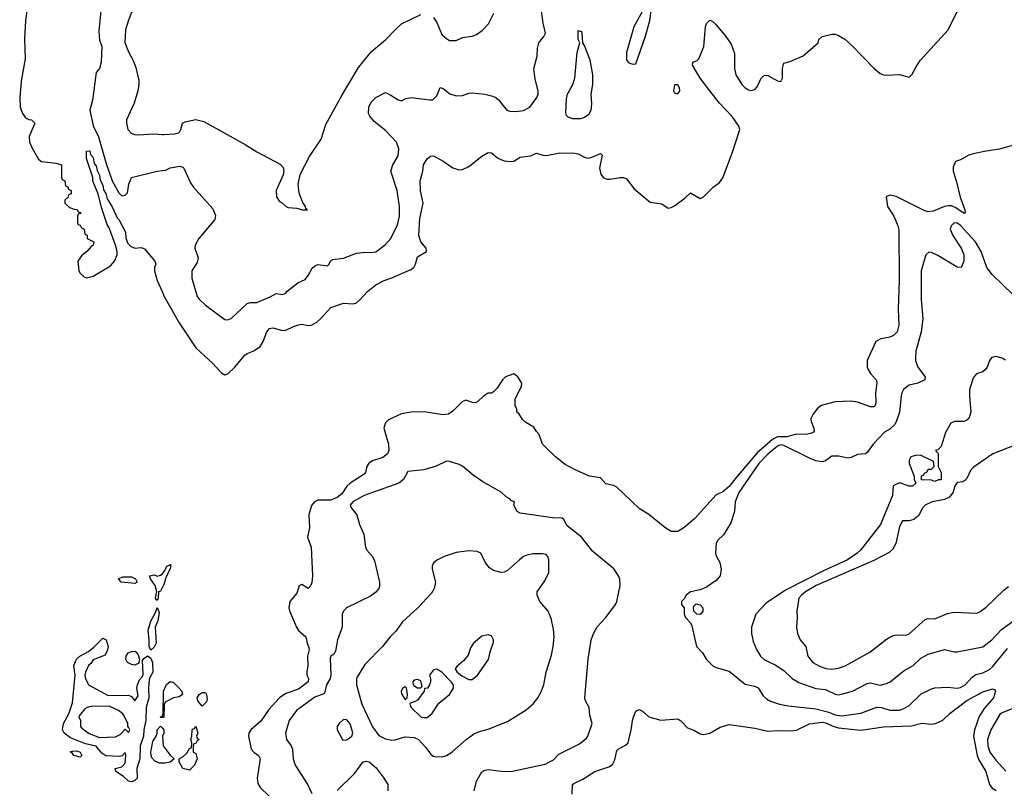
# Model space of a CAD drawing. Header units: inches. Extents: x 1552611 to 1694776, y 811966 to 917215.
# Tile 282 of 549: x 1619113 to 1625243, y 882986 to 887774. Entities that reach past the tile are written whole.
import ezdxf

# ---------------------------------------------------------------- set-up
doc = ezdxf.new("R2010")
doc.units = ezdxf.units.IN
doc.header["$MEASUREMENT"] = 0
doc.layers.add('B6818', color=7, linetype='Continuous')
doc.layers.add('B6828', color=7, linetype='Continuous')

msp = doc.modelspace()

# ---------------------------------------------------------------- linework, layer by layer
at = {"layer": 'B6818', "color": 5}
for points, elevation in [([(1620000, 888154.6), (1619990, 888141.5), (1619915.5, 887984.5), (1619810, 887818.8), (1619790, 887771.1), (1619772.1, 887710), (1619768.2, 887631.8), (1619790, 887572.9), (1619819.4, 887519.4), (1619835.7, 887475.7), (1619854.8, 887394.8), (1619855.7, 887370), (1619849.7, 887330), (1619825.6, 887254.4), (1619779, 887150), (1619778.3, 887130), (1619787.2, 887090), (1619806.7, 887066.7), (1619830, 887058.5), (1619850, 887057.5), (1619950, 887062.1), (1620000, 887059.1)], 860), ([(1619163.6, 887870), (1619150.1, 887769.9), (1619144.3, 887655.7), (1619147.9, 887530), (1619122.3, 887390), (1619113.3, 887290), (1619117.1, 887230), (1619130, 887188.6), (1619150, 887163), (1619170, 887152.6), (1619186.8, 887150), (1619207.7, 887130), (1619172.9, 887047.1), (1619175.2, 887010), (1619190, 886974.4), (1619230, 886906), (1619250, 886891), (1619339.8, 886879.8), (1619374, 886870), (1619374, 886790), (1619378, 886778), (1619394, 886770), (1619398, 886738), (1619412.7, 886732.7), (1619418, 886718), (1619434, 886710), (1619434, 886690), (1619418, 886682), (1619412.7, 886667.3), (1619394, 886650), (1619394, 886630), (1619423.6, 886603.6), (1619452.7, 886592.7), (1619471.6, 886591.6), (1619478, 886578), (1619492.7, 886572.7), (1619492.7, 886567.3), (1619478, 886562), (1619474, 886550), (1619474, 886510), (1619478, 886498), (1619490, 886494), (1619498, 886478), (1619514, 886470), (1619518, 886438), (1619532.7, 886432.7), (1619534, 886410), (1619574, 886390), (1619571.3, 886370), (1619558, 886362), (1619531, 886330), (1619497.1, 886302.9), (1619475.5, 886270), (1619481.2, 886210), (1619490, 886194.9), (1619510, 886175.2), (1619530, 886166.6), (1619570, 886177.1), (1619678.7, 886241.3), (1619703.1, 886270), (1619719.5, 886310), (1619719.3, 886330), (1619709.2, 886370), (1619670, 886478), (1619658, 886498), (1619623.1, 886603.1), (1619602, 886690), (1619568.9, 886768.9), (1619568.7, 886790), (1619528.7, 886910), (1619530, 886954), (1619550, 886958), (1619554.9, 886934.9), (1619570, 886916), (1619578, 886878), (1619590, 886864), (1619595.1, 886835.1), (1619610, 886804.7), (1619614.4, 886774.4), (1619630, 886742.8), (1619635.1, 886715.1), (1619650, 886690.7), (1619657.2, 886657.2), (1619690, 886608), (1619720.6, 886540.6), (1619730, 886530.3), (1619771.1, 886450), (1619774.7, 886414.7), (1619783.9, 886383.9), (1619803.7, 886363.7), (1619830, 886350.6), (1619870, 886354), (1619890, 886346.8), (1619955.5, 886270), (1619960.7, 886250), (1619953.4, 886230), (1619952.7, 886210), (1619970, 886148.8), (1620000, 886080.7)], 820), ([(1619618.5, 887830), (1619605.1, 887705.1), (1619610, 887646), (1619624.4, 887610), (1619620.5, 887510), (1619610.4, 887470), (1619590, 887445.2), (1619566.5, 887273.5), (1619549.4, 887210), (1619570, 887112.7), (1619603.7, 887043.7), (1619650, 886884.2), (1619690, 886769.4), (1619730, 886695.3), (1619750, 886677), (1619770, 886681.6), (1619785.4, 886694.6), (1619793.3, 886750), (1619809.2, 886790.8), (1619969.3, 886830), (1620000, 886833.7)], 840), ([(1620000, 884234.5), (1619990, 884214.5), (1619978, 884210), (1619976.3, 884170), (1619970, 884155.3), (1619959, 884170), (1619967.3, 884210), (1619955.8, 884250), (1619927.6, 884290), (1619922, 884310), (1619950, 884315.5), (1619970, 884307.7), (1619990, 884314.3), (1620000.1, 884319.9)], 780), ([(1620000, 883426), (1619990, 883426), (1619988.7, 883430), (1620000, 883436.8)], 780), ([(1620000, 883142.4), (1619983.2, 883143.2), (1619955.5, 883155.5), (1619936.5, 883176.5), (1619932.7, 883190), (1619929.4, 883210), (1619943.2, 883276.8), (1619962, 883310), (1619968.7, 883330), (1619968.7, 883350), (1619990, 883374), (1620000, 883363.1)], 780)]:
    msp.add_lwpolyline(points, dxfattribs=dict(at, elevation=elevation))
at = {"layer": 'B6818', "color": 5, "elevation": 780}
for points in [[(1619830, 884261.2), (1619746, 884270), (1619728.7, 884290), (1619756.4, 884303.6), (1619810, 884302.8), (1619834.8, 884290), (1619844.7, 884270)], [(1619930, 883846.6), (1619918.7, 883870), (1619920.4, 883910), (1619912.8, 883970), (1619930, 884026.8), (1619959.1, 884080.9), (1619970, 884112), (1619982, 884082), (1619973.2, 884030), (1619956.9, 883990), (1619962.6, 883890), (1619950, 883865.1)], [(1619663.6, 883563.6), (1619790, 883566.8), (1619810, 883558), (1619830, 883531.3), (1619850, 883562), (1619842.9, 883610), (1619847, 883630), (1619858.8, 883661.2), (1619877.7, 883682.3), (1619883, 883697), (1619877, 883783), (1619885.6, 883794.4), (1619910, 883810.8), (1619930, 883797.3), (1619940.7, 883770), (1619942.7, 883710), (1619923.2, 883676.8), (1619919, 883661), (1619915, 883610), (1619917.7, 883550), (1619900.2, 883490), (1619899.1, 883410), (1619885.6, 883350), (1619883.5, 883310), (1619864.1, 883250), (1619861.2, 883170), (1619842, 883110), (1619845.2, 883050), (1619827.3, 883032.7), (1619810, 883025.2), (1619790, 883030.6), (1619759.9, 883059.9), (1619712.3, 883090), (1619708, 883110), (1619750, 883120.4), (1619770, 883142.8), (1619775.1, 883190), (1619770, 883208), (1619751.1, 883188.9), (1619735.3, 883184.7), (1619648.9, 883188.9), (1619625.2, 883205.2), (1619588.9, 883248.9), (1619523.2, 883263.2), (1619430, 883301.2), (1619389.5, 883329.5), (1619379, 883350), (1619385.2, 883390), (1619419, 883450), (1619442.7, 883517.3), (1619458, 883690), (1619449.6, 883750), (1619466.6, 883790), (1619488.7, 883810), (1619541.2, 883838.8), (1619575.5, 883864.5), (1619630, 883922), (1619651.3, 883910), (1619664.7, 883870), (1619658, 883842), (1619644.7, 883815.3), (1619570, 883786), (1619556.9, 883763.1), (1619542, 883750), (1619522, 883710), (1619518, 883690), (1619522, 883670), (1619542, 883630)], [(1619830, 883753.2), (1619810, 883757.2), (1619784, 883770), (1619774, 883790), (1619777.2, 883810), (1619789.3, 883830.7), (1619810, 883838.8), (1619830, 883841), (1619836.3, 883836.3), (1619850, 883818), (1619858.8, 883790), (1619856, 883770), (1619850, 883764)], [(1619670, 883498), (1619556.4, 883496.4), (1619534, 883490), (1619519.6, 883480.4), (1619483.6, 883436.4), (1619482, 883430), (1619492, 883410), (1619492, 883370), (1619499.6, 883359.6), (1619546.4, 883326.4), (1619610, 883302), (1619710, 883307.3), (1619738, 883322), (1619770, 883354), (1619790, 883334), (1619798, 883350), (1619790, 883366), (1619786, 883366), (1619786, 883390), (1619768.7, 883430), (1619755.3, 883450), (1619728, 883470)], [(1619490, 883179), (1619450, 883189.4), (1619443.1, 883203.1), (1619427.3, 883212.7), (1619442, 883218), (1619470, 883218.8), (1619490.6, 883210.6), (1619501, 883190)]]:
    msp.add_lwpolyline(points, close=True, dxfattribs=at)
at = {"layer": 'B6828', "color": 5}
for points, elevation in [([(1623002.8, 887850), (1622937.1, 887730), (1622890.5, 887570), (1622890, 887522), (1622904.5, 887504.5), (1622930, 887496), (1622950, 887498), (1623010, 887671), (1623036, 887770), (1623056.9, 887923.1)], 840), ([(1620000, 886833.7), (1620023.4, 886836.6), (1620050, 886850.7), (1620110, 886861.2), (1620130, 886855.6), (1620134.4, 886850), (1620176.7, 886756.7), (1620194.9, 886730), (1620314.9, 886594.9), (1620333.3, 886553.3), (1620327.2, 886530), (1620228.4, 886410), (1620205.3, 886370), (1620202.9, 886350), (1620225.2, 886290), (1620218.6, 886261.4), (1620184.2, 886210), (1620184.2, 886164.2), (1620218, 886050), (1620230, 886034), (1620270, 885995.5), (1620390, 885905.3), (1620410, 885904.2), (1620430, 885913.4), (1620530, 886006.7), (1620550, 886012.4), (1620590, 886012.4), (1620673.2, 886046.8), (1620710, 886068), (1620750, 886062.3), (1620769.3, 886070), (1620777.8, 886082.2), (1620844.6, 886135.4), (1620890, 886156.5), (1620910, 886180.3), (1620934.2, 886225.8), (1620950, 886240.2), (1620970, 886248.4), (1621030, 886240.7), (1621039.3, 886250), (1621047.7, 886272.3), (1621060.4, 886279.6), (1621130, 886287.6), (1621210, 886319.6), (1621266.4, 886326.4), (1621303.8, 886323.8), (1621330, 886327.6), (1621390, 886374), (1621424, 886410), (1621464.5, 886495.5), (1621477.3, 886550), (1621477.6, 886610), (1621462.8, 886710), (1621424.5, 886830), (1621437, 886870), (1621470, 886926), (1621473.8, 886970), (1621458.8, 887010), (1621390, 887082.8), (1621319.4, 887139.4), (1621292.5, 887172.5), (1621285.2, 887190), (1621286.9, 887230), (1621300.6, 887259.4), (1621329.9, 887290.1), (1621390, 887319.5), (1621424.2, 887304.2), (1621470, 887275), (1621490, 887268.7), (1621517.7, 887282.3), (1621550, 887289.4), (1621666, 887274), (1621684.7, 887275.3), (1621710, 887299.1), (1621730, 887352), (1621750, 887345.5), (1621792, 887312), (1621830, 887300.3), (1621870, 887302.6), (1621910, 887317.1), (1621930, 887318), (1622009.8, 887310.2), (1622058.4, 887298.4), (1622077.3, 887290), (1622094.9, 887274.9), (1622146, 887210), (1622164.6, 887204.6), (1622201.6, 887201.6), (1622250, 887207.4), (1622289.6, 887230), (1622333.6, 887290), (1622340.5, 887310), (1622340.5, 887330), (1622323.3, 887403.3), (1622314, 887470), (1622333.8, 887546.2), (1622337, 887597), (1622344.7, 887630), (1622377.3, 887670), (1622387.1, 887690), (1622372.2, 887752.2), (1622361.4, 887830)], 840), ([(1620000, 886080.7), (1620013.5, 886050), (1620106.3, 885886.3), (1620210, 885730.1), (1620313.8, 885633.8), (1620370, 885574.4), (1620390, 885561.6), (1620410, 885568.4), (1620450, 885606.3), (1620515.6, 885684.4), (1620530, 885695.3), (1620570, 885710.3), (1620610, 885739), (1620629.8, 885770), (1620651.9, 885830), (1620669.2, 885850.7), (1620690, 885854.8), (1620750, 885838.2), (1620770, 885839.3), (1620817, 885863), (1620850, 885874), (1620870, 885876.4), (1620910, 885869.7), (1620930, 885871.5), (1620962.3, 885890), (1620985.9, 885910), (1621050, 885980.2), (1621130, 886008.1), (1621190, 886004.8), (1621210, 886010.9), (1621231.6, 886028.4), (1621279.1, 886080.9), (1621330, 886122.2), (1621382.9, 886150), (1621430, 886165.4), (1621545.1, 886214.9), (1621566.2, 886230), (1621576.9, 886250), (1621590, 886297.2), (1621646.3, 886330), (1621643.5, 886350), (1621609.8, 886390), (1621598.3, 886430), (1621604.1, 886535.9), (1621625.4, 886630), (1621608.3, 886708.3), (1621607.2, 886770), (1621623.6, 886830), (1621626.6, 886870), (1621650, 886907.3), (1621670, 886924), (1621690, 886924.9), (1621750, 886892.4), (1621810, 886850.3), (1621850, 886838), (1621870, 886840.3), (1621910, 886860.4), (1621990, 886924), (1622030, 886946), (1622050, 886944.7), (1622090.5, 886910.5), (1622104.1, 886904.1), (1622130, 886895.5), (1622170, 886890.4), (1622190, 886892.7), (1622230, 886917.4), (1622293.6, 886926.4), (1622330, 886943), (1622369.3, 886929.3), (1622390, 886927.5), (1622475.9, 886944.1), (1622570, 886942.2), (1622590, 886939), (1622630, 886916.9), (1622650, 886911.4), (1622670, 886914.7), (1622730, 886940.4), (1622738.7, 886930), (1622722.7, 886850), (1622732.1, 886812.1), (1622748.8, 886788.8), (1622770, 886781.2), (1622790, 886780.9), (1622851.8, 886791.8), (1622871.3, 886790), (1622890, 886782), (1622939.7, 886719.7), (1623038.1, 886638.1), (1623110, 886627.4), (1623150, 886599.5), (1623170, 886603.1), (1623190, 886614.2), (1623256.2, 886663.8), (1623290, 886695.5), (1623350, 886660.7), (1623370, 886670.6), (1623429.8, 886730.2), (1623470, 886760.5), (1623490.9, 886789.1), (1623551.7, 886948.2), (1623596.2, 887090), (1623590.3, 887110), (1623548.1, 887170), (1623470, 887254.8), (1623409.4, 887330), (1623349.9, 887410), (1623301.1, 887490), (1623304, 887510), (1623330, 887519.1), (1623340.9, 887530), (1623372.2, 887607.8), (1623383.1, 887730), (1623390, 887750.7), (1623410, 887770.4), (1623430, 887761.1), (1623450, 887742.8), (1623510, 887669.2), (1623541.6, 887621.6), (1623564.1, 887564.1), (1623562.6, 887470), (1623572.1, 887430), (1623610, 887369.6), (1623629.2, 887349.2), (1623650, 887337.3), (1623670, 887332.9), (1623690, 887339.6), (1623704, 887356), (1623730, 887410.2), (1623750, 887427.5), (1623770, 887426.2), (1623830, 887392.6), (1623850.8, 887389.2), (1623861.5, 887410), (1623861.8, 887470), (1623870, 887504), (1623910, 887513.4), (1623990.9, 887549.1), (1624084, 887630), (1624089, 887650), (1624108.7, 887670), (1624170, 887684), (1624190, 887683), (1624210, 887675.8), (1624250, 887652.6), (1624293.6, 887613.6), (1624430, 887471.7), (1624470, 887439.7), (1624490, 887430.3), (1624510, 887428.9), (1624590, 887432.9), (1624650, 887416.9), (1624670, 887434.9), (1624695.4, 887484.6), (1624719.9, 887520.1), (1624893, 887710), (1624950.6, 887830)], 820), ([(1620000, 887059.1), (1620010, 887058.4), (1620076.5, 887063.5), (1620101.6, 887070), (1620110, 887078.4), (1620117.3, 887090), (1620127.6, 887130), (1620142.5, 887137.5), (1620210, 887153.2), (1620259.8, 887139.8), (1620516.6, 886996.6), (1620588.8, 886950), (1620734.9, 886874.9), (1620754.2, 886854.2), (1620758.4, 886830), (1620752.9, 886807.1), (1620710.7, 886710), (1620711.3, 886670), (1620730, 886642), (1620750, 886632), (1620771.3, 886610), (1620784.4, 886604.4), (1620839.6, 886599.6), (1620874, 886590), (1620906, 886590), (1620895.3, 886595.3), (1620893.2, 886610), (1620875.4, 886635.4), (1620854, 886694), (1620847.6, 886750), (1620859.8, 886810), (1620917.9, 886922.1), (1620990, 887030.7), (1621019.6, 887120.4), (1621118.3, 887301.7), (1621223.5, 887476.5), (1621303.5, 887576.5), (1621392.4, 887650), (1621450, 887711.8), (1621490, 887747.2), (1621610, 887806)], 860), ([(1621690, 887788.5), (1621710, 887756.9), (1621742.1, 887682.1), (1621770, 887655.8), (1621790, 887645.2), (1621830, 887643.7), (1621870, 887662.6), (1621930, 887671.6), (1621957.6, 887682.4), (1621993.1, 887706.9), (1622031.9, 887748.1), (1622066.1, 887813.9)], 860), ([(1625292.1, 886990), (1625213.3, 886966.7), (1625130, 886955.4), (1625050, 886938.2), (1625022, 886930), (1624970, 886900.9), (1624938.8, 886890), (1624924.1, 886855.9), (1624923.7, 886830), (1624944.6, 886764.6), (1624967.5, 886667.5), (1624998.2, 886590), (1624999.3, 886570), (1624993.7, 886566.3), (1624941.7, 886601.7), (1624913.4, 886613.4), (1624895.2, 886615.2), (1624870, 886610.8), (1624799.3, 886580.7), (1624770, 886576.9), (1624744.9, 886584.9), (1624570, 886672), (1624530, 886681.7), (1624508.5, 886671.5), (1624516.4, 886610), (1624555.2, 886550), (1624581.1, 886490), (1624585.9, 886465.9), (1624588.4, 886150), (1624581.8, 885970), (1624585.6, 885870), (1624576, 885830), (1624553.5, 885806.5), (1624530, 885796.5), (1624473.8, 885786.2), (1624442.3, 885770), (1624390.2, 885650), (1624388.4, 885610), (1624397.2, 885590), (1624410, 885568.9), (1624447.9, 885527.9), (1624450.3, 885510), (1624442, 885450), (1624444.1, 885390), (1624438.5, 885370), (1624430, 885363.1), (1624410, 885362.5), (1624330, 885391.9), (1624290, 885398), (1624190, 885393.9), (1624102.8, 885370), (1624077.3, 885350), (1624050, 885314), (1624039.3, 885290), (1624040.3, 885270), (1624056.9, 885230), (1624060.3, 885210), (1624055.6, 885204.4), (1624042.7, 885197.3), (1624010, 885190.7), (1623947, 885193), (1623890, 885175.7), (1623830, 885174.4), (1623800.5, 885159.5), (1623704.3, 885075.7), (1623574.9, 884925.1), (1623530, 884866.3), (1623490, 884832.3), (1623450, 884814.5), (1623314.7, 884665.3), (1623250, 884609.7), (1623210, 884586.3), (1623170, 884586), (1623130, 884609.6), (1623030, 884691.8), (1622970, 884729.2), (1622830, 884862.2), (1622810, 884872.3), (1622763.1, 884883.1), (1622730, 884920.7), (1622661.2, 884930), (1622571.8, 884970), (1622510, 885003.7), (1622449.7, 885050), (1622386, 885110), (1622369, 885130), (1622348, 885190), (1622330, 885208), (1622314.6, 885234.6), (1622264.7, 885264.7), (1622243.1, 885283.1), (1622220.4, 885320.4), (1622208, 885330), (1622207.3, 885347.3), (1622198, 885370), (1622198, 885410), (1622238, 885490), (1622239, 885510), (1622214, 885550), (1622190, 885568.7), (1622138, 885550), (1622118, 885530), (1622083.6, 885476.4), (1622063.6, 885456.4), (1622050, 885448), (1622030, 885448), (1622002, 885430), (1621965.4, 885394.6), (1621950, 885388), (1621931.6, 885388.4), (1621890, 885404.5), (1621870, 885394.7), (1621810, 885334.3), (1621783, 885317), (1621748, 885312), (1621630.8, 885330.8), (1621550, 885329.9), (1621490, 885318.7), (1621410, 885281.2), (1621390, 885262.7), (1621380.4, 885230), (1621409.4, 885130), (1621411.7, 885090), (1621404, 885070), (1621373.7, 885046.3), (1621310, 885026.2), (1621287.7, 885012.3), (1621274.4, 884990), (1621265.9, 884954.1), (1621258.2, 884941.8), (1621170, 884887.5), (1621150, 884867.9), (1621118.9, 884821.1), (1621090, 884797.3), (1621050, 884781.3), (1620970, 884780.2), (1620949.4, 884770), (1620930, 884747.1), (1620914, 884690), (1620916.6, 884610), (1620905.5, 884550), (1620927.3, 884487.3), (1620936.2, 884310), (1620932.8, 884267.2), (1620926.7, 884250), (1620910, 884231.6), (1620870, 884255.1), (1620853.3, 884246.7), (1620838.9, 884201.1), (1620795.3, 884150), (1620788.6, 884110), (1620792.3, 884092.3), (1620836.9, 883990), (1620849.5, 883969.5), (1620894.4, 883930), (1620902.2, 883890), (1620911.2, 883870), (1620915.2, 883850), (1620905.2, 883810), (1620906.7, 883750), (1620900.9, 883710), (1620901.3, 883690), (1620911.9, 883670), (1620909.2, 883650), (1620850, 883603.9), (1620770, 883575.8), (1620730, 883549), (1620663.7, 883476.3), (1620615.2, 883404.8), (1620551.7, 883350), (1620540.3, 883330), (1620537.3, 883310), (1620554.7, 883230), (1620570.7, 883210.7), (1620600.7, 883190), (1620610.9, 883170), (1620591.1, 883050), (1620596.3, 883016.3), (1620610, 882990.4), (1620716.5, 882890)], 820), ([(1625299.1, 886059.1), (1625166.6, 886186.6), (1625134.7, 886230), (1625098.4, 886330), (1625063, 886390), (1624970, 886492.6), (1624950, 886506.3), (1624930, 886508.7), (1624911.3, 886490), (1624906, 886470), (1624922.7, 886430), (1624975.2, 886350), (1624991.8, 886310), (1624990.4, 886269.6), (1624974, 886230), (1624950, 886232.8), (1624830, 886306), (1624790, 886324.1), (1624773.7, 886326.3), (1624755.3, 886310), (1624725.7, 886210), (1624724.6, 886030), (1624734.9, 885910), (1624724.9, 885830), (1624692.9, 885710), (1624689.1, 885670), (1624690.3, 885650), (1624705.3, 885610), (1624750.3, 885550), (1624748.7, 885530), (1624705.3, 885510), (1624650, 885496.3), (1624615.6, 885470), (1624604.3, 885450), (1624600.1, 885430), (1624590, 885328.2), (1624570, 885268), (1624559.7, 885250), (1624530, 885222.7), (1624496.1, 885203.9), (1624427.3, 885130), (1624390, 885077.2), (1624378, 885070), (1624330, 885065.4), (1624290, 885045.7), (1624270, 885042), (1624210, 885055.3), (1624170, 885054.7), (1624130, 885025.3), (1624110, 885019.1), (1624070, 885026.5), (1624030, 885041.5), (1623870, 885121.9), (1623850, 885125.9), (1623830, 885117.3), (1623770, 885067.8), (1623715.4, 885010), (1623590, 884829.2), (1623567.9, 884770), (1623562.6, 884710), (1623540.4, 884639.6), (1623494.9, 884565.1), (1623458, 884530), (1623449.1, 884510), (1623444.9, 884450), (1623450.5, 884430.5), (1623472.4, 884392.4), (1623481.3, 884350), (1623474.4, 884310), (1623450, 884280.7), (1623390, 884239.5), (1623350, 884222.7), (1623290, 884209), (1623262, 884190), (1623250, 884166), (1623234, 884150), (1623234, 884130), (1623250.9, 884110.9), (1623250.7, 884070), (1623257.3, 884050), (1623290, 884017.3), (1623298.5, 883998.6), (1623327, 883870), (1623363.8, 883830), (1623389, 883789), (1623429.1, 883749.1), (1623450, 883737.6), (1623530, 883714.6), (1623630, 883635.6), (1623690, 883622.2), (1623710, 883612), (1623741.5, 883561.5), (1623762.5, 883542.5), (1623788.2, 883528.2), (1623844, 883510), (1623899, 883499), (1624070, 883481.9), (1624150, 883460.7), (1624190, 883444.2), (1624230, 883436.3), (1624350, 883454.6), (1624450, 883490.7), (1624479.1, 883490), (1624530, 883472.1), (1624590, 883473.4), (1624617.9, 883482.1), (1624650, 883501.5), (1624724.8, 883575.2), (1624790, 883606), (1624810, 883611), (1624890, 883615), (1624950, 883610.2), (1624970, 883613.4), (1624998.8, 883630), (1625042.4, 883677.6), (1625065, 883695), (1625110, 883706.2), (1625150, 883725.1), (1625170, 883743.5), (1625263.6, 883856.4)], 840), ([(1625250, 885653.2), (1625230, 885666), (1625190, 885676), (1625166, 885670), (1625150.8, 885650), (1625137.3, 885610), (1625125.8, 885594.2), (1625110, 885581.2), (1625070, 885568.7), (1625050, 885542), (1625027.2, 885467.2), (1625025.7, 885430), (1625034.3, 885330), (1625021.3, 885290), (1625010, 885278.7), (1624990, 885271.1), (1624932, 885270), (1624910, 885259.5), (1624877.3, 885202.7), (1624850, 885115.1), (1624830, 885094), (1624814, 885090), (1624830.7, 885070.7), (1624832, 884990), (1624850, 884954), (1624850, 884908), (1624832.7, 884907.3), (1624810, 884898), (1624790, 884906), (1624727.3, 884907.3), (1624727.3, 884932.7), (1624742, 884938), (1624746, 884950), (1624762, 884958), (1624770, 884974), (1624790, 884974), (1624806, 884990), (1624802, 885022), (1624720.4, 885060.4), (1624690, 885059), (1624662, 885050), (1624651.3, 885030), (1624651.3, 885010), (1624682, 884930), (1624682, 884910), (1624692.7, 884887.3), (1624672, 884868), (1624650, 884868.7), (1624590, 884889.4), (1624550.7, 884870), (1624547.7, 884810), (1624473, 884630), (1624347.7, 884470), (1624327.7, 884450), (1624266.4, 884410), (1624118.4, 884341.6), (1623880.2, 884219.8), (1623760.6, 884139.4), (1623695.6, 884070), (1623669.3, 883990), (1623668.3, 883950), (1623680.4, 883900.4), (1623701.3, 883850), (1623725.4, 883810), (1623750, 883785.2), (1623815.8, 883755.8), (1623870, 883720.3), (1623922.3, 883670), (1623964.5, 883644.5), (1624070, 883607.5), (1624130, 883601.7), (1624190, 883572.2), (1624210, 883568.7), (1624230, 883571.3), (1624298, 883590), (1624390, 883638.9), (1624410, 883642), (1624470, 883628.5), (1624510, 883639.6), (1624531.5, 883650), (1624620.3, 883719.7), (1624675.6, 883750), (1624722.8, 883797.2), (1624770, 883821.8), (1624870, 883851.5), (1624930, 883836), (1624950, 883835.6), (1625110, 883866.2), (1625164.5, 883910), (1625224.6, 883975.4), (1625300.3, 884030)], 860), ([(1625314.1, 885125.9), (1625170.9, 885069.1), (1625050, 884985.1), (1625033.4, 884966.6), (1625010, 884915.1), (1624997.5, 884902.5), (1624984.4, 884895.6), (1624949.5, 884890.5), (1624933, 884867), (1624925.1, 884830), (1624901.2, 884798.8), (1624870, 884784.5), (1624792.9, 884770), (1624750.2, 884750), (1624731.9, 884728.1), (1624710, 884685.6), (1624679.9, 884660.1), (1624650, 884651.2), (1624610, 884652.8), (1624590, 884616.9), (1624568.2, 884510), (1624550, 884475.2), (1624526.1, 884453.9), (1624430, 884405.6), (1624072.1, 884250), (1624004.8, 884210), (1623980.2, 884190), (1623963.6, 884170), (1623951.2, 884090), (1623953.6, 884050), (1623948.9, 883990), (1623955.2, 883950), (1623971.2, 883911.2), (1624006.9, 883870), (1624020.5, 883810), (1624050, 883770.2), (1624088.3, 883748.3), (1624131.5, 883731.5), (1624170, 883727.8), (1624210, 883734.4), (1624252, 883748), (1624405.8, 883834.2), (1624510, 883915.8), (1624544, 883936), (1624570, 883942.2), (1624630, 883939.7), (1624650, 883948.2), (1624750, 884037.8), (1624770, 884042.7), (1624810, 884042.3), (1624890, 884074), (1624930, 884082.6), (1625070, 884077.1), (1625090, 884084.4), (1625130, 884114.9), (1625240.3, 884219.7), (1625270, 884242.7)], 880), ([(1621943.1, 882970), (1621957.5, 883030), (1621990, 883088.7), (1622003.4, 883096.6), (1622030, 883102.6), (1622110, 883091.8), (1622170, 883090.2), (1622383.8, 883136.2), (1622435.9, 883164.1), (1622470, 883199.5), (1622597.9, 883262.1), (1622641.3, 883298.7), (1622649.6, 883310), (1622678, 883390), (1622662, 883442), (1622657.6, 883490), (1622635.6, 883530), (1622631.1, 883550), (1622651.7, 883790), (1622670.7, 883909.3), (1622684.8, 883950), (1622708.1, 883991.9), (1622762.9, 884050), (1622822.4, 884130), (1622831.3, 884150), (1622850.9, 884250), (1622848.5, 884288.5), (1622841.3, 884310), (1622812.2, 884352.2), (1622681.8, 884461.8), (1622609.9, 884550), (1622521.6, 884621.6), (1622500.7, 884660.7), (1622490, 884667.8), (1622429.9, 884669.9), (1622230, 884700.9), (1622210, 884709.3), (1622189, 884750), (1622194, 884770), (1622176, 884776), (1622164, 884790), (1622142, 884802), (1622111.3, 884830), (1621995.8, 884895.8), (1621936.9, 884936.9), (1621870, 884992.3), (1621850, 885003.5), (1621790, 885021.6), (1621770, 885022.9), (1621707.1, 884992.9), (1621630.3, 884969.7), (1621530, 884958.7), (1621502.7, 884910), (1621473.5, 884886.5), (1621257, 884810), (1621186.3, 884770), (1621170.4, 884750), (1621178, 884730), (1621212.4, 884690), (1621228.8, 884630), (1621255.2, 884570), (1621267.1, 884487.1), (1621275.3, 884470), (1621309.1, 884429.1), (1621322.2, 884402.2), (1621352.7, 884270), (1621354, 884250), (1621348.9, 884230), (1621330, 884206.9), (1621298.3, 884181.8), (1621148.5, 884110), (1621128.5, 884090), (1621120.3, 884070), (1621121.5, 883990), (1621091, 883910), (1621080, 883840), (1621070, 883821.6), (1621050.3, 883809.7), (1621045.6, 883794.4), (1621050.9, 883690), (1621046.1, 883670), (1621022.8, 883630), (1621010, 883578.4), (1621006.4, 883573.6), (1620950, 883554.1), (1620836.5, 883470), (1620790, 883407.8), (1620768.5, 883330), (1620774.2, 883290), (1620803.2, 883250), (1620811.5, 883230), (1620816, 883170), (1620827.4, 883130), (1620907.2, 883007.2), (1620932.5, 882952.5)], 840), ([(1620000.1, 884319.9), (1620017.7, 884342.3), (1620030, 884370.4), (1620045.1, 884374.9), (1620050, 884381), (1620053.7, 884373.7), (1620050, 884355.3), (1620022.8, 884297.2), (1620010, 884254.5), (1620000, 884234.5)], 780), ([(1620000, 883436.8), (1620002, 883438), (1620006, 883450), (1620009.2, 883590), (1620026.8, 883633.2), (1620050, 883652), (1620070, 883646), (1620106.8, 883610), (1620122.8, 883590), (1620126, 883570), (1620105.2, 883554.8), (1620070, 883549.2), (1620018, 883522), (1620012.7, 883507.3), (1620010, 883426), (1620000, 883426)], 780), ([(1622552.3, 882950), (1622555.6, 883010), (1622563.5, 883016.5), (1622618.2, 883041.8), (1622694.5, 883090), (1622780.8, 883119.2), (1622804.8, 883135.2), (1622817.8, 883162.2), (1622830, 883220.5), (1622838.4, 883230), (1622885.6, 883254.4), (1622900.5, 883270), (1622920.7, 883350), (1622930, 883418), (1622950, 883466), (1622970, 883476), (1622990, 883466.8), (1623030, 883430.8), (1623104.7, 883410), (1623210, 883419.3), (1623230, 883405.5), (1623270, 883362.4), (1623310, 883347.2), (1623350, 883324.9), (1623370, 883320.3), (1623409.2, 883330), (1623473.6, 883366.4), (1623530, 883383.6), (1623690, 883361.3), (1623770, 883342), (1623830, 883346.1), (1623910, 883343.1), (1623950, 883347.4), (1624030, 883387.5), (1624110, 883397.2), (1624130, 883394.3), (1624182.1, 883370), (1624210, 883362.1), (1624350, 883348.3), (1624490, 883369.1), (1624664.7, 883375.3), (1624730, 883392), (1624790, 883386.3), (1624814, 883390), (1624859.8, 883410), (1624905.8, 883454.2), (1625010, 883532.3), (1625110, 883587.7), (1625170, 883605.5), (1625182, 883602), (1625187.7, 883590), (1625174.7, 883550), (1625116.8, 883483.2), (1625086.1, 883433.9), (1625058.1, 883350), (1625051.6, 883310), (1625073.4, 883190), (1625083.9, 883163.9), (1625127, 883090), (1625150, 883010.3), (1625166.8, 882986.8), (1625193, 882973)], 820), ([(1625296.1, 883483.9), (1625230, 883456.8), (1625215.1, 883444.9), (1625159.8, 883350), (1625138.7, 883290), (1625141.1, 883250), (1625153.5, 883210), (1625190, 883160.7), (1625252.4, 883092.4)], 840), ([(1620000, 883363.1), (1620011, 883351), (1620010.9, 883329.1), (1620002, 883310), (1620006, 883250), (1620050, 883192), (1620074, 883170), (1620050, 883149), (1620018.5, 883141.5), (1620000, 883142.4)], 780), ([(1621090, 882971.2), (1621199.4, 883080.6), (1621250, 883148.7), (1621270, 883155.6), (1621290, 883150.3), (1621332.6, 883112.6), (1621376.1, 883056.1), (1621404.4, 883010), (1621405.3, 882970)], 840)]:
    msp.add_lwpolyline(points, dxfattribs=dict(at, elevation=elevation))
for points, elevation in [([(1622604.2, 887155.8), (1622555.9, 887155.9), (1622527.1, 887167.1), (1622518, 887178), (1622514, 887194), (1622518.1, 887281.9), (1622523.6, 887310), (1622556.6, 887370), (1622568.9, 887410), (1622583.6, 887570), (1622599.6, 887630), (1622589.9, 887650), (1622590, 887706.8), (1622610, 887700.3), (1622613.9, 887690), (1622617.4, 887630), (1622630, 887608.7), (1622663.3, 887523.3), (1622678.5, 887430), (1622679.3, 887370), (1622669.6, 887310), (1622673.7, 887250), (1622668.6, 887211.4), (1622655.7, 887184.3), (1622630, 887165.3)], 820), ([(1623210, 887368.7), (1623190, 887368), (1623184, 887330), (1623190, 887318), (1623210, 887311.3), (1623224, 887330), (1623221.2, 887350)], 840), ([(1621910, 884464.2), (1621830, 884453.8), (1621755.2, 884430), (1621714, 884410), (1621690.3, 884390), (1621680.3, 884370), (1621681.1, 884350), (1621701.1, 884270), (1621693.7, 884230), (1621677.8, 884202.2), (1621592.7, 884110), (1621497.4, 884022.6), (1621455, 883965), (1621420.4, 883930), (1621372.4, 883870), (1621262.6, 883757.4), (1621216.8, 883683.2), (1621210, 883668.7), (1621210.2, 883629.8), (1621243.3, 883510), (1621309.1, 883369.1), (1621350, 883315), (1621390, 883293.5), (1621430, 883285), (1621450, 883287.1), (1621510, 883306.4), (1621570, 883303.2), (1621596.9, 883290), (1621641.1, 883241.1), (1621670, 883201.1), (1621686.7, 883186.7), (1621710, 883181), (1621750, 883184.2), (1621770, 883190.2), (1621802.6, 883210), (1621893.3, 883290), (1621937.5, 883322.5), (1621970, 883337.3), (1622030, 883353.7), (1622150, 883402.6), (1622265.9, 883474.1), (1622310, 883513), (1622339.7, 883550), (1622358, 883582), (1622376.3, 883630), (1622391.2, 883710), (1622423.7, 883816.3), (1622435.4, 883870), (1622440.4, 883930), (1622436.8, 883976.8), (1622422.8, 884042.8), (1622402.9, 884090), (1622352, 884150), (1622334, 884190), (1622334, 884210), (1622382.4, 884277.6), (1622406.9, 884330), (1622408.3, 884410), (1622400.5, 884430), (1622390, 884441.6), (1622367.1, 884447.1), (1622310, 884446.2), (1622270, 884438.9), (1622250, 884429.8), (1622224.6, 884410), (1622150, 884342.4), (1622130, 884331.5), (1622110.3, 884329.7), (1622063.6, 884343.6), (1622038.5, 884358.5), (1622013.6, 884390), (1621985.1, 884450), (1621960.3, 884460.3)], 860), ([(1623350, 884068.4), (1623329.7, 884069.7), (1623309.5, 884090), (1623307.2, 884112.8), (1623313.3, 884126.7), (1623324.9, 884135.1), (1623350, 884128.8), (1623365.2, 884110), (1623366.7, 884090)], 840), ([(1622030, 883941.2), (1621990, 883934), (1621938, 883890), (1621919.8, 883860.2), (1621905.4, 883814.6), (1621878.8, 883781.2), (1621835.3, 883744.7), (1621824.7, 883730), (1621836, 883710), (1621866.2, 883686.2), (1621910, 883664), (1621930, 883664), (1621964, 883690), (1622032.5, 883787.5), (1622043.1, 883836.9), (1622063.1, 883896.9), (1622064, 883910), (1622050, 883935.3)], 880), ([(1621710, 883729), (1621690, 883724), (1621664.7, 883690), (1621670.9, 883670.9), (1621671, 883650), (1621664.7, 883630), (1621651.3, 883610), (1621632.7, 883607.3), (1621631.3, 883590), (1621590, 883535.3), (1621574.4, 883525.6), (1621543.6, 883516.4), (1621542, 883510), (1621551.3, 883490), (1621610, 883431.3), (1621630, 883426), (1621650, 883426.8), (1621679, 883450), (1621723.7, 883516.3), (1621789, 883570), (1621814, 883610), (1621814, 883630), (1621799, 883650), (1621742, 883710)], 880), ([(1621590, 883664), (1621570, 883659), (1621561, 883650), (1621562, 883630), (1621566.4, 883626.4), (1621590, 883611.3), (1621610, 883612), (1621619, 883621), (1621610, 883655.3)], 880), ([(1621510, 883619), (1621498, 883610), (1621488.5, 883590), (1621490, 883574), (1621510, 883542), (1621518, 883542), (1621526, 883550), (1621528, 883570), (1621522, 883610)], 880), ([(1620250, 883498), (1620222, 883530), (1620217.2, 883550), (1620230, 883571), (1620250, 883582.8), (1620263.6, 883583.6), (1620270, 883582), (1620276, 883570), (1620279.8, 883540.2), (1620276, 883524)], 780), ([(1621130, 883414), (1621103, 883390), (1621090.5, 883370), (1621090.6, 883350), (1621124.9, 883284.9), (1621150, 883288.2), (1621180.7, 883310), (1621187.8, 883332.2), (1621170, 883387.8), (1621150, 883412.8)], 860), ([(1620170, 883098), (1620129, 883110), (1620106, 883150), (1620106, 883170), (1620130, 883182), (1620154.6, 883205.4), (1620170, 883234), (1620182, 883238), (1620186, 883270), (1620178, 883290), (1620186, 883310), (1620187.3, 883347.3), (1620190, 883354), (1620202, 883358), (1620210, 883374), (1620222, 883330), (1620214, 883310), (1620218, 883298), (1620231, 883290), (1620218, 883282), (1620210, 883266), (1620198, 883262), (1620194, 883250), (1620194, 883210), (1620210, 883202), (1620218.8, 883170), (1620202, 883130)], 780)]:
    msp.add_lwpolyline(points, close=True, dxfattribs=dict(at, elevation=elevation))

doc.saveas('drawing.dxf')
